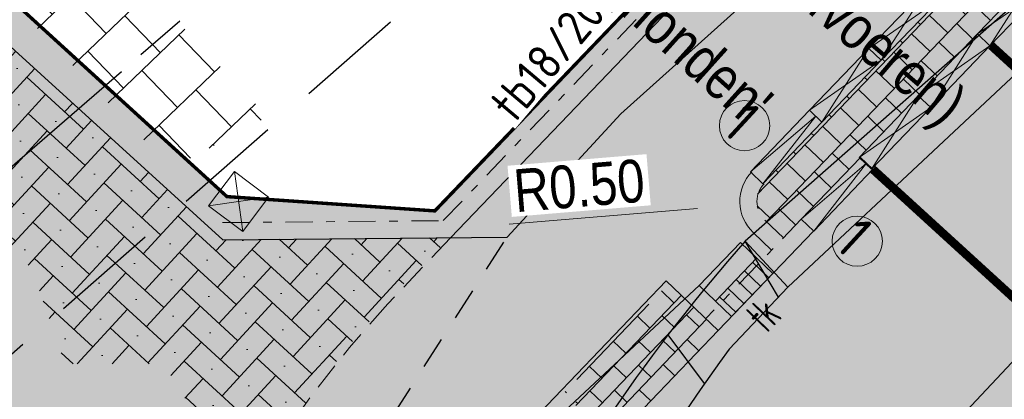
# Model space of a CAD drawing. Header units: metres. Extents: x 111546 to 149831, y 498798 to 507863.
# Tile 723 of 1056: x 111837.63 to 111849.13, y 501635.89 to 501640.32. Entities that reach past the tile are written whole.
import ezdxf
from ezdxf.enums import TextEntityAlignment as Align

# ---------------------------------------------------------------- set-up
doc = ezdxf.new("R2010")
doc.units = ezdxf.units.M
for name, pattern in [('ACAD_ISO09W100', [45, 24, -3, 6, -3, 6, -3]), ('DASHDOT', [25.399999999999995, 12.7, -6.349999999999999, 0, -6.349999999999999]), ('DASHDOT2', [12.699999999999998, 6.349999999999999, -3.174999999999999, 0, -3.174999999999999]), ('DASHED', [19.049999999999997, 12.7, -6.349999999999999]), ('JIS_02_0.7', [1.35, 0.75, -0.6]), ('VW-5050_STREEP', [1, 0.5, -0.5])]:
    doc.linetypes.add(name, pattern=pattern)
for name, color, linetype in [('0-bs-polderpijl', 3, 'Continuous'), ('2-bs-Streng gemengd', 252, 'ACAD_ISO09W100'), ('2-bs-Streng gemengd diameter', 252, 'Continuous'), ('2-bs-Streng overstort', 252, 'DASHED'), ('3-NW-HV-316010+318010-Afwerken zandbed voor wegfundering en menggranulaat-opp', 20, 'Continuous'), ('3-nw-markering 353050-N- 0.50-0.50 streep', 2, 'Continuous'), ('3-vw-band-irb 80x20', 13, 'Continuous'), ('3-vw-band-ob 10x20', 53, 'JIS_02_0.7'), ('3-vw-band-ob 6x20', 30, 'Continuous'), ('3-vw-band-trb-13-15x25', 230, 'Continuous'), ('3-vw-verkeersbord tekst', 3, 'JIS_02_0.7'), ('4-nw-boom tekst', 7, 'Continuous'), ('V02_KNTOPENVERH', 252, 'Continuous')]:
    doc.layers.add(name, color=color, linetype=linetype)
for name, color, linetype, lineweight in [('2-YY-kolkleiding HWA 125mm', 150, 'Continuous', 15), ('3-nw-arcering-trottoir', 2, 'Continuous', 15), ('3-nw-band-irb-BKK', 7, 'Continuous', 5), ('3-nw-band-trb18-20x20-achterkant-stelspecie', 103, 'DASHDOT2', 15), ('3-nw-band-trb18-20x20-voorkant-stelspecie', 103, 'Continuous', 15), ('3-nw-band-trb18-20x20-voorkant-stelspecie-bochtband-uitwendig', 7, 'Continuous', 13), ('3-nw-band-verloopband-mindervalideband-maaiveld', 7, 'Continuous', 13), ('3-nw-band-verloopband-overgangsband naar verlaagde band trb', 7, 'Continuous', 5), ('3-nw-kolk trottoir', 7, 'Continuous', 13), ('3-nw-maatvoering', 181, 'Continuous', 15), ('3-nw-mat-arcering', 7, 'Continuous', 5), ('3-nw-materiaalscheiding-', 7, 'DASHED', 13), ('3-nw-text-20-herinrichting', 7, 'Continuous', 15), ('3-vw-object-kunststof paal', 7, 'Continuous', 13), ('3-vw-verharding', 3, 'Continuous', 15), ('4-nw-boom 3e grootte', 7, 'Continuous', 35)]:
    doc.layers.add(name, color=color, linetype=linetype, lineweight=lineweight)
doc.layers.add('3-nw-menggranulaat', color=7, linetype='Continuous', lineweight=13, true_color=0xebebeb)
doc.styles.get("Standard").update_dxf_attribs({"font": 'isocp-ie.shx'})
doc.styles.add('veysel', font='isocp-ie.shx', dxfattribs={"height": 0.1})
doc.styles.add('Zaanstad', font='ARIALN.TTF')
doc.styles.add('Zaanstad 1-100 3.5mm', font='ARIALN.TTF', dxfattribs={"height": 0.35})
doc.dimstyles.new('1-250', dxfattribs={"dimscale": 0.25, "dimtxt": 2, "dimasz": 2, "dimexe": 1, "dimexo": 1, "dimgap": 0.5, "dimtad": 1, "dimzin": 0, "dimdsep": 46, "dimtxsty": 'Zaanstad', "dimcen": 0, "dimclrd": 256, "dimclre": 256, "dimclrt": 256, "dimadec": 0, "dimazin": 0, "dimtfac": 1, "dimtofl": 0, "dimtmove": 0, "dimatfit": 3, "dimfxl": 1, "dimtfill": 1, "dimtolj": 1, "dimtzin": 0, "dimlwd": -1, "dimlwe": -1, "dimarcsym": 0})

# ---------------------------------------------------------------- blocks, each defined once
blk = doc.blocks.new('3-eindverloopband 18-20')
at = {"ltscale": 0.02}
h = blk.add_hatch(color=253, dxfattribs=at)
h.dxf.hatch_style = 1
h.paths.add_polyline_path([(2.3282e-12, 0), (0.999999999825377, 0), (0.9999999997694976, -0.2000000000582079), (-5.82077e-11, -0.1999999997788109)])
blk.add_line((0.9999999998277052, -5.82079e-11), (-2.67756e-11, -0.0999999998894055))
at = {"flags": 128}
blk.add_lwpolyline([(0.9999999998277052, -5.82079e-11), (2.3282e-12, 0)], dxfattribs=at)
for points in [[(0.9999999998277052, -5.82079e-11), (0.9999999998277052, -0.2000000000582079), (-5.58795e-11, -0.1999999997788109), (2.3282e-12, 0)], [(-2.67756e-11, -0.0999999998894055), (0.9999999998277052, -0.2000000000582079)]]:
    blk.add_lwpolyline(points)
at = {"ltscale": 0.02}
blk.add_lwpolyline([(2.3282e-12, 0), (0.999999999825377, 0), (0.9999999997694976, -0.2000000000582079), (-5.82077e-11, -0.1999999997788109)], close=True, dxfattribs=at)
blk = doc.blocks.new('tgls')
at = {"linetype": 'Continuous'}
for p, q in [((-1.018416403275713, -0.6632204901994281), (-1.018416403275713, 0.5748946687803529)), ((-0.4184164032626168, -0.6680276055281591), (-0.4184164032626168, 0.5725587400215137)), ((0.1815835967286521, -0.6728347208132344), (0.1815835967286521, 0.5702228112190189)), ((0.7815835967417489, -0.6776418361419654), (0.7815835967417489, 0.567886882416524)), ((-1.018416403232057, 0.3292700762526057), (-1.551829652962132, 0.3292700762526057)), ((0.1815835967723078, 0.3292700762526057), (-0.4184164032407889, 0.3292700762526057)), ((1.217613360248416, 0.3292700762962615), (0.7815835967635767, 0.3292700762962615)), ((-1.618416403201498, 0.0292700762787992), (-1.635398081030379, 0.0292700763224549)), ((-1.618416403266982, -0.6584133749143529), (-1.618416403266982, 0.0902321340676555)), ((-0.418416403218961, 0.0292700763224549), (-1.018416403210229, 0.0292700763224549)), ((0.7815835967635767, 0.0292700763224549), (0.1815835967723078, 0.0292700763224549)), ((-1.018416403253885, -0.2707299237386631), (-1.618416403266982, -0.2707299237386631)), ((0.1815835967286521, -0.2707299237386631), (-0.4184164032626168, -0.2707299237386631)), ((1.381583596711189, -0.2707299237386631), (0.781583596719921, -0.2707299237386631)), ((1.381583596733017, -0.6824489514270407), (1.381583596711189, -0.2479234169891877)), ((-1.618416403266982, -0.5707299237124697), (-1.802534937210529, -0.5707299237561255)), ((-0.4184164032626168, -0.5707299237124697), (-1.018416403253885, -0.5707299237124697)), ((0.781583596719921, -0.5707299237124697), (0.1815835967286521, -0.5707299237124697)), ((1.473287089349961, -0.5707299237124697), (1.381583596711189, -0.5707299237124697))]:
    blk.add_line(p, q, dxfattribs=at)
blk = doc.blocks.new('3-PAAL KUNSTSTOF')
for p, q in [((-0.3000000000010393, 0.2250000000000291), (0.1999999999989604, -0.2749999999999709)), ((0.1999999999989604, 0.2250000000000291), (-0.3000000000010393, -0.2749999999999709))]:
    blk.add_line(p, q)
at = {"flags": 128}
blk.add_lwpolyline([(-0.3000000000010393, -0.2749999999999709), (0.1999999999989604, -0.2749999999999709), (0.1999999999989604, 0.2250000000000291), (-0.3000000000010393, 0.2250000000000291)], close=True, dxfattribs=at)
blk = doc.blocks.new('straatkolk_M')
at = {"linetype": 'Continuous'}
for p, q in [((-0.404, 0.475), (-0.569, -0.255)), ((0.569, 0.255), (-0.404, 0.475)), ((0.569, 0.255), (0.404, -0.475)), ((0.404, -0.475), (-0.569, -0.255))]:
    blk.add_line(p, q, dxfattribs=at)
blk = doc.blocks.new('*U420')
blk.add_line((0.2250000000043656, 0), (-0.2250000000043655, 0))
for points in [[(-0.2800000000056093, -0.2619452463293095), (-0.2799999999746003, 3.63445e-11)], [(-8.70271e-11, -0.2619452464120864), (0, 0)], [(-0.1400000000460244, -0.2619452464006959), (-0.1400000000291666, -3.16511e-11)], [(0.1399999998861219, -0.2619452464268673), (0.1399999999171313, -6.12133e-11)], [(0.2799999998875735, -0.2619452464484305), (0.2799999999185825, -8.27766e-11)], [(0.3491465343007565, -0.2619452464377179), (-0.3491465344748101, -0.2619452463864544)]]:
    blk.add_lwpolyline(points)
at = {"xscale": -0.7000000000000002, "yscale": 0.7000000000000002, "zscale": 0.7000000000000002, "rotation": 347.2593789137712}
blk.add_blockref('straatkolk_M', (-1.288936e-10, -0.2619452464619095), dxfattribs=at)
at = {"linetype": 'DASHDOT', "lineweight": 5, "width": 0.6650138}
blk.add_text('tk', height=0.3703017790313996, rotation=179.9745813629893, dxfattribs=at).set_placement((0.2141929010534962, 0.4381779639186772))
blk = doc.blocks.new('*D555')
at = {"layer": '3-nw-maatvoering', "ltscale": 0.02, "transparency": 16777216}
blk.add_line((111843.3486088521, 501637.9315461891), (111845.5469465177, 501638.1152838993), dxfattribs=at)
blk.add_solid([(111845.5400056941, 501638.1983276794), (111845.5538873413, 501638.0322401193), (111846.0452091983, 501638.1569288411)], dxfattribs=at)
at = {"layer": 'Defpoints', "color": 0, "ltscale": 0.02, "transparency": 16777216}
for p in [(111846.543471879, 501638.1985737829, -0.0004040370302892), (111846.0452091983, 501638.1569288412, -0.0004040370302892)]:
    blk.add_point(p, dxfattribs=at)
at = {"layer": '3-nw-maatvoering', "ltscale": 0.02, "transparency": 16777216, "insert": (111844.1669723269, 501638.3815577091), "char_height": 0.5, "attachment_point": 5, "rotation": 4.7776936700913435, "style": 'Zaanstad', "bg_fill": 3, "box_fill_scale": 1.1, "bg_fill_color": 9, "bg_fill_true_color": 13158600, "bg_fill_transparency": 0}
blk.add_mtext('\\A1;R0.50', dxfattribs=at)
blk = doc.blocks.new('mindervalide band-middenstuk')
at = {"ltscale": 0.02}
h = blk.add_hatch(color=253, dxfattribs=at)
h.dxf.hatch_style = 1
h.paths.add_polyline_path([(112034.8055914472, 501460.0118865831), (112034.8978900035, 501460.1893153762), (112035.7850339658, 501459.727822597), (112035.6927354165, 501459.5503938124)])
at = {"extrusion": (5.6326198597e-06, -1.48067508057e-05, 0.9999999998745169), "elevation": -6.793946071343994}
blk.add_lwpolyline([(112034.8978882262, 501460.1892697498), (112035.6927336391, 501459.5503481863), (112035.7850321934, 501459.7277769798), (112034.80558967, 501460.0118409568), (112034.8978882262, 501460.1892697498), (112035.7850321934, 501459.7277769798), (112035.692733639, 501459.5503481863), (112034.80558967, 501460.0118409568)], close=True, dxfattribs=at)
blk = doc.blocks.new('4-boom 3e grootte')
at = {"layer": '4-nw-boom tekst', "style": 'Zaanstad'}
blk.add_attdef('BOOMSOORT', text='', height=0.9, dxfattribs=at).set_placement((1.754421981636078, 0.5347794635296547), align=Align.BOTTOM_LEFT)

msp = doc.modelspace()

# ---------------------------------------------------------------- hatches: boundary and pattern name
at = {"layer": '3-nw-band-irb-BKK', "ltscale": 0.02}
h = msp.add_hatch(dxfattribs=at)
h.set_pattern_fill('AR-B816', color=256, scale=0.001)
h.set_pattern_definition([(46.29084643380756, (111844.1440093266, 501636.1248624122), (-0.1468844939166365, 0.1404107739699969), []), (136.2908464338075, (111844.1440093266, 501636.1248624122), (-0.2872952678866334, -0.0064737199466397), [0.2032, -0.2032])])
h.paths.add_polyline_path([(111845.2131366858, 501637.2445852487), (111845.7906058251, 501636.690931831), (111844.7433028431, 501635.5940661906), (111844.4382259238, 501635.4748387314), (111844.3156952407, 501635.7520121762), (111844.1189564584, 501635.6722740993), (111844.1331839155, 501635.9265911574), (111843.9965299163, 501635.9704036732), (111844.7422947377, 501636.7514611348), (111845.2141501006, 501637.2436136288)])
at = {"layer": '3-nw-mat-arcering'}
h = msp.add_hatch(dxfattribs=at)
h.set_pattern_fill('AVH-SBS_KF_ELLEBOOG_01', color=256, scale=2.999999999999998, style=0, pattern_type=2)
h.set_pattern_definition([(317.4143730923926, (420080.4175237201, 286215.1079962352), (-0.0178726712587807, 0.4238874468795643), [0.8999999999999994, -0.2999999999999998]), (47.41437309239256, (420080.8592838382, 286214.7019814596), (-0.0178726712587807, 0.4238874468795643), [0.8999999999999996, -0.2999999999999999]), (317.4143730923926, (420080.739907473, 286215.0154288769), (-0.0178726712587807, 0.4238874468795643), [0, -1.199999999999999]), (317.4143730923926, (420081.1727312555, 286214.8213578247), (-0.0178726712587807, 0.4238874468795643), [0, -1.199999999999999])])
edge = h.paths.add_edge_path()
edge.add_line((111842.6659992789, 501637.7750397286), (111840.004, 501637.751))
edge.add_line((111840.004, 501637.751), (111837.2673295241, 501640.2383135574))
edge.add_line((111837.2673295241, 501640.2383135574), (111836.4041816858, 501639.2886338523))
edge.add_line((111836.4041816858, 501639.2886338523), (111836.2421379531, 501637.9607827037))
edge.add_line((111836.2421379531, 501637.9607827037), (111837.7612655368, 501637.4423750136))
edge.add_line((111837.7612655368, 501637.4423750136), (111838.1630277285, 501636.3017202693))
edge.add_line((111838.1630277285, 501636.3017202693), (111839.3151232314, 501636.3017202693))
edge.add_line((111839.3151232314, 501636.3017202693), (111839.7751426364, 501635.5515580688))
edge.add_line((111839.7751426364, 501635.5515580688), (111840.2723553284, 501635.5476295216))
edge.add_line((111840.2723553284, 501635.5476295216), (111840.3100474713, 501635.2716980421))
edge.add_line((111840.3100474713, 501635.2716980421), (111840.5013966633, 501635.149482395))
edge.add_line((111840.5013966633, 501635.149482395), (111840.7232051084, 501635.4851978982))
edge.add_arc((111851.2117943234, 501628.5553491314), 12.57112992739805, 132.827649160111, 146.5471163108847, ccw=False)
at = {"layer": '3-nw-menggranulaat', "ltscale": 2}
h = msp.add_hatch(color=256, dxfattribs=at)
h.dxf.hatch_style = 1
edge = h.paths.add_edge_path()
edge.add_line((111875.7809693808, 501664.6491483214), (111875.2341457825, 501663.9987229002))
edge.add_arc((111839.2457629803, 501695.2294578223), 47.65000000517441, 318.17829089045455, 319.04854045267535, ccw=False)
edge.add_arc((111853.4893821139, 501681.6377043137), 27.97925523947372, 286.9001013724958, 319.4706319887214, ccw=False)
edge.add_arc((111867.1872818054, 501637.4767559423), 18.258525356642, 107.7429125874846, 136.7706545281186)
edge.add_line((111853.8837929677, 501649.9823919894), (111853.5903557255, 501649.6895084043))
edge.add_arc((111855.5844307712, 501647.6532950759), 2.85000000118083, 134.4009714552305, 136.2469093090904)
edge.add_line((111853.5257997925, 501649.6242183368), (111842.4814810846, 501638.0884183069))
edge.add_line((111842.4814810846, 501638.0884183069), (111840.0536742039, 501638.2554223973))
edge.add_line((111840.0536742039, 501638.2554223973), (111837.5676458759, 501640.5268532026))
edge.add_line((111837.5676458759, 501640.5268532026), (111832.0582523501, 501634.4969497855))
edge.add_line((111832.0582523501, 501634.4969497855), (111835.8976771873, 501630.9889495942))
edge.add_arc((111831.6299825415, 501626.3180567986), 6.32696270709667, -42.730719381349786, 47.58272387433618, ccw=False)
edge.add_line((111836.277458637, 501622.0248734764), (111833.2925463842, 501618.7579562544))
edge.add_line((111833.2925463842, 501618.7579562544), (111839.0538487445, 501613.4939777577))
edge.add_line((111839.0538487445, 501613.4939777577), (111840.0885562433, 501614.6263980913))
edge.add_line((111840.0885562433, 501614.6263980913), (111845.1795880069, 501616.3436427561))
edge.add_line((111845.1795880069, 501616.3436427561), (111852.7476853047, 501609.97252901))
edge.add_line((111852.7476853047, 501609.97252901), (111865.2414310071, 501599.5799780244))
edge.add_line((111865.2414310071, 501599.5799780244), (111872.8818684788, 501593.1446020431))
edge.add_line((111872.8818684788, 501593.1446020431), (111874.8063719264, 501591.5236342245))
edge.add_line((111874.8063719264, 501591.5236342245), (111876.4228009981, 501593.4107213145))
edge.add_line((111876.4228009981, 501593.4107213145), (111875.6752848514, 501594.0913510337))
edge.add_line((111875.6752848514, 501594.0913510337), (111869.9689531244, 501598.9726974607))
edge.add_line((111869.9689531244, 501598.9726974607), (111864.8433733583, 501603.2713772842))
edge.add_line((111864.8433733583, 501603.2713772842), (111860.9971111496, 501606.4897089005))
edge.add_line((111860.9971111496, 501606.4897089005), (111861.3306275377, 501606.8681350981))
edge.add_line((111861.3306275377, 501606.8681350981), (111868.0739174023, 501614.0875872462))
edge.add_line((111868.0739174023, 501614.0875872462), (111862.0989514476, 501620.8771219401))
edge.add_line((111862.0989514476, 501620.8771219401), (111861.8106445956, 501621.2173136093))
edge.add_arc((111862.0758680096, 501621.4420860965), 0.347658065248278, 132.9124020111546, 220.2807283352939, ccw=False)
edge.add_line((111861.8391547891, 501621.6967093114), (111862.9078752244, 501622.6450406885))
edge.add_arc((111863.0454806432, 501622.4899664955), 0.2073240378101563, 45.33474455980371, 131.5843160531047, ccw=False)
edge.add_line((111863.1912218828, 501622.6374207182), (111866.9465369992, 501618.2306349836))
edge.add_line((111866.9465369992, 501618.2306349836), (111868.7896887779, 501619.8645463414))
edge.add_line((111868.7896887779, 501619.8645463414), (111866.3021490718, 501622.8261931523))
edge.add_arc((111876.0472103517, 501631.0112430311), 12.72640015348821, 179.8633174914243, 220.0274959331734, ccw=False)
edge.add_arc((111882.72633939, 501630.9953095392), 19.40554819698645, 158.9195997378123, 179.8633174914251, ccw=False)
edge.add_arc((111871.674743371, 501635.3332584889), 7.533649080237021, 147.1996994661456, 159.4719578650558, ccw=False)
edge.add_line((111865.3422309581, 501639.414331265), (111865.5814168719, 501639.7448641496))
edge.add_line((111865.5814168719, 501639.7448641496), (111881.7701458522, 501659.8192557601))
edge.add_line((111881.7701458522, 501659.8192557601), (111875.7809693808, 501664.6491483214))

# ---------------------------------------------------------------- linework, layer by layer
at = {"layer": '0-bs-polderpijl', "color": 52, "linetype": 'Continuous'}
msp.add_lwpolyline([(111850.014, 501637.163), (111794.783, 501578.349), (111625.599, 501718.444), (111596.016, 501736.8489999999), (111566.07, 501771.5729999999), (111560.835, 501792.354)], dxfattribs=at)
at = {"layer": '2-bs-Streng gemengd', "ltscale": 0.1, "flags": 128}
msp.add_lwpolyline([(111830.204, 501632.258), (111848.019, 501647.682)], dxfattribs=at)
at = {"layer": '2-bs-Streng overstort', "ltscale": 0.1, "flags": 128}
msp.add_lwpolyline([(111849.124, 501646.576), (111814.575, 501616.2640000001)], dxfattribs=at)
at = {"layer": '2-YY-kolkleiding HWA 125mm', "ltscale": 0.06}
msp.add_lwpolyline([(111845.5685250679, 501637.216298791), (111842.6021570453, 501634.4464822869), (111834.4449151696, 501630.3080485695)], dxfattribs=at)
at = {"layer": '3-nw-band-irb-BKK', "ltscale": 0.02}
for points in [[(111845.1830687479, 501637.2710169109), (111843.6196269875, 501635.6335866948, 0.4338610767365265), (111844.5123494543, 501619.826714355), (111847.1954434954, 501617.5865393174)], [(111845.7906058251, 501636.6909318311), (111844.2271640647, 501635.0535016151, 0.4338610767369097), (111845.0507087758, 501620.4715160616), (111847.7338028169, 501618.2313410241)]]:
    msp.add_lwpolyline(points, format="xyb", dxfattribs=at)
at = {"layer": '3-nw-band-irb-BKK', "ltscale": 0.05}
msp.add_lwpolyline([(111845.1830687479, 501637.2710169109), (111845.7894063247, 501636.6896856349)], dxfattribs=at)
at = {"layer": '3-nw-band-irb-BKK', "ltscale": 0.02}
msp.add_lwpolyline([(111845.2119990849, 501637.2433938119), (111845.2131366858, 501637.2445852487)], dxfattribs=at)
at = {"layer": '3-nw-band-trb18-20x20-achterkant-stelspecie', "ltscale": 0.05}
for points in [[(111840.0021939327, 501637.9509918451), (111842.5798583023, 501637.9742699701), (111847.3818806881, 501642.9899863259)], [(111846.760464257, 501637.991504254), (111845.6473764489, 501636.8305363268)]]:
    msp.add_lwpolyline(points, dxfattribs=at)
at = {"layer": '3-nw-band-trb18-20x20-achterkant-stelspecie', "ltscale": 0.05, "elevation": -0.0004040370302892}
msp.add_lwpolyline([(111846.3365259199, 501637.9813782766), (111846.3360062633, 501637.9818757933, -0.4142135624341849), (111846.3267738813, 501638.4060393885)], format="xyb", dxfattribs=at)
msp.add_lwpolyline([(111846.1982155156, 501637.8369129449), (111846.4140926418, 501637.6302332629)], dxfattribs=at)
at = {"layer": '3-nw-band-trb18-20x20-voorkant-stelspecie'}
for points in [[(111840.0039999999, 501637.751), (111842.6659992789, 501637.7750397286), (111847.5263131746, 501642.8516416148)], [(111846.9048312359, 501637.8530911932), (111845.791743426, 501636.692123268)]]:
    msp.add_lwpolyline(points, dxfattribs=at)
at = {"layer": '3-nw-band-trb18-20x20-voorkant-stelspecie', "elevation": -0.0004040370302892}
msp.add_lwpolyline([(111846.3365259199, 501637.9813782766), (111846.5523586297, 501637.7744468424)], dxfattribs=at)
at = {"layer": '3-nw-band-trb18-20x20-voorkant-stelspecie-bochtband-uitwendig', "elevation": -0.0004040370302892}
msp.add_lwpolyline([(111846.1982155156, 501637.8369129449), (111846.1976958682, 501637.8374104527, -0.4142135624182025), (111846.1823085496, 501638.5443497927)], format="xyb", dxfattribs=at)
at = {"layer": '3-nw-band-verloopband-overgangsband naar verlaagde band trb'}
msp.add_circle((111847.413714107, 501637.734426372, -0.0003978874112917), 0.2937305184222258, dxfattribs=at)
at = {"layer": '3-NW-HV-316010+318010-Afwerken zandbed voor wegfundering en menggranulaat-opp', "ltscale": 0.02}
msp.add_lwpolyline([(111866.359871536, 501622.8676495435, 0.04, 0.04, -0.1853071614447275), (111863.3208464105, 501631.0416025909, 0.04, 0.04, -0.0916394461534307), (111864.6194759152, 501637.9750513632, 0.04, 0.04, -0.0535990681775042), (111865.3422309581, 501639.4143312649, 0.04, 0.04, 0), (111865.5814168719, 501639.7448641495, 0.04, 0.04, 0), (111881.7701458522, 501659.8192557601, 0, 0, 0), (111875.7809693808, 501664.6491483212, 0.04, 0.04, 0), (111875.2341457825, 501663.9987229, 0.04, 0.04, -0.0037971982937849), (111874.7556579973, 501663.4557287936, 0.04, 0.04, -0.143080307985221), (111861.6230603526, 501654.8667872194, 0.04, 0.04, 0.1273390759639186), (111853.8837929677, 501649.9823919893, 0.04, 0.04, 0), (111853.5903557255, 501649.6895084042, 0.04, 0.04, 0.0080545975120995), (111853.5257997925, 501649.6242183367, 0.04, 0.04, 0), (111842.4814810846, 501638.0884183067, 0.04, 0.04, 0), (111840.0536742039, 501638.2554223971, 0.04, 0.04, 0), (111837.5676458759, 501640.5268532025, 0.04, 0.04, 0), (111832.0582523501, 501634.4969497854, 0.04, 0.04, 0), (111835.8976771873, 501630.988949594, 0.04, 0.04, -0.4158167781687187), (111836.277458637, 501622.0248734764, 0.04, 0.04, 0)], format="xyseb", dxfattribs=at)
at = {"layer": '3-nw-markering 353050-N- 0.50-0.50 streep', "linetype": 'VW-5050_STREEP', "const_width": 0.1, "flags": 128}
for points in [[(111858.3036321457, 501631.4976038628), (111848.9770572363, 501640.0224941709)], [(111857.810439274, 501629.2388095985), (111847.5944498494, 501638.5766629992)]]:
    msp.add_lwpolyline(points, dxfattribs=at)
at = {"layer": '3-nw-materiaalscheiding-', "ltscale": 0.025}
msp.add_lwpolyline([(111842.6659992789, 501637.7750397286), (111841.9337233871, 501637.0007459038)], dxfattribs=at)
msp.add_lwpolyline([(111841.9337233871, 501637.0007459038, 0.4379287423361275), (111843.4030602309, 501617.9404586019, 0.4379287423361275)], format="xyb", dxfattribs=at)
at = {"layer": '3-vw-band-irb 80x20', "ltscale": 0.03}
for q in [(111846.105, 501637.733), (111845.92, 501636.472)]:
    msp.add_line((111846.604, 501637.198), q, dxfattribs=at)
at = {"layer": '3-vw-band-irb 80x20', "ltscale": 0.01}
for points in [[(111846.4933361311, 501637.0805409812), (111846.1050000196, 501637.732999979)], [(111845.6316668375, 501636.0702008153), (111845.2051605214, 501636.6411412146)]]:
    msp.add_lwpolyline(points, dxfattribs=at)
at = {"layer": '3-vw-band-irb 80x20', "ltscale": 0.03}
for centre, radius, start, end in [((111861.440228, 501624.177971), 20.4672428, 138.5260706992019, 166.5660737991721), ((111864.671421, 501622.711527), 23.2586845, 143.7274276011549, 159.0176624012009)]:
    msp.add_arc(centre, radius, start, end, dxfattribs=at)
at = {"layer": '3-vw-band-ob 10x20', "ltscale": 0.5}
msp.add_lwpolyline([(111841.993, 501635.701), (111843.326, 501637.781)], dxfattribs=at)
at = {"layer": '3-vw-band-ob 6x20', "ltscale": 0.05}
msp.add_lwpolyline([(111840.0039999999, 501637.7510000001), (111843.326, 501637.781)], dxfattribs=at)
at = {"layer": '3-vw-band-trb-13-15x25', "ltscale": 0.1}
for points in [[(111843.326, 501637.781), (111844.652, 501639.222), (111859.405, 501652.467), (111869.1899712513, 501657.6792470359)], [(111857.997, 501648.4120000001), (111849.823, 501641.013), (111846.105, 501637.733)], [(111846.604, 501637.198), (111850.366, 501640.7220000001), (111858.412, 501647.9620000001)]]:
    msp.add_lwpolyline(points, dxfattribs=at)
at = {"layer": 'V02_KNTOPENVERH'}
msp.add_lwpolyline([(111837.2673335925, 501640.2383180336), (111840.0039999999, 501637.7510000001)], dxfattribs=at)

# ---------------------------------------------------------------- block references
at = {"layer": '3-nw-band-verloopband-mindervalideband-maaiveld', "ltscale": 0.02, "extrusion": (-1.61909999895e-05, -5.10407200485e-05, 0.9999999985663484), "rotation": 253.7166360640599}
for p in [(-338082.0908087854, 749784.9799432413, -27.41524204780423), (-338083.3604618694, 749784.8104384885, -27.41527273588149), (-338082.7825341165, 749784.257782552, -27.41525387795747), (-338084.052187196, 749784.0882777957, -27.41528456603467), (-338083.474259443, 749783.5356218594, -27.41526570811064)]:
    msp.add_blockref('mindervalide band-middenstuk', p, dxfattribs=at)
at = {"layer": '3-nw-band-verloopband-overgangsband naar verlaagde band trb'}
for p, rotation in [((111847.0021043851, 501639.127051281, -0.0004040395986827), 226.2331607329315), ((111847.5953151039, 501638.5764394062, -0.0008080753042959), 226.3763187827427)]:
    msp.add_blockref('3-eindverloopband 18-20', p, dxfattribs=dict(at, rotation=rotation))
at = {"layer": '3-nw-kolk trottoir', "ltscale": 0.05, "rotation": 226.2061811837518}
msp.add_blockref('*U420', (111846.188306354, 501637.1057445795), dxfattribs=at)
at = {"layer": '3-vw-object-kunststof paal', "rotation": 53.06021713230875}
msp.add_blockref('3-PAAL KUNSTSTOF', (111840.1995642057, 501638.2531875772), dxfattribs=at)
at = {"layer": '3-vw-verharding', "rotation": 133.8414269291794}
msp.add_blockref('tgls', (111838.7913259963, 501640.0520890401), dxfattribs=at)

# ---------------------------------------------------------------- texts
at = {"layer": '2-bs-Streng gemengd diameter', "oblique": 15}
msp.add_text('BT800', height=0.65, rotation=40.88559722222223, dxfattribs=at).set_placement((111835.991293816, 501637.1006153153), align=Align.BOTTOM_LEFT)
at = {"layer": '3-nw-band-verloopband-overgangsband naar verlaagde band trb', "style": 'veysel'}
msp.add_text('1', height=0.5000000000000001, rotation=317.4143730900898, dxfattribs=at).set_placement((111847.1282835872, 501637.6798830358))
at = {"layer": '3-vw-verkeersbord tekst', "char_height": 0.5, "attachment_point": 7, "line_spacing_factor": 0.63, "style": 'Zaanstad 1-100 3.5mm'}
for s, width, gutter_width, insert, rotation in [("\\pxi-16,l16,sm1;bord 'verboden voor honden'\\P- (afvoeren)", 21.66917270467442, 4.499999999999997, (111840.074914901, 501643.1684834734), 318.110646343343), ('\\A1;SB-enkel (afvoeren)', 10.14724786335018, 4.499999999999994, (111844.4423080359, 501642.25516451), 319.44530898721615)]:
    msp.add_mtext_dynamic_manual_height_columns(s, width=width, gutter_width=gutter_width, heights=[0], dxfattribs=dict(at, insert=insert, rotation=rotation))

# ---------------------------------------------------------------- next in the draw order: texts
at = {"layer": '3-nw-text-20-herinrichting', "color": 0, "insert": (111843.4375953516, 501639.0855236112), "char_height": 0.4083191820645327, "attachment_point": 7, "rotation": 49.81284119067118, "style": 'veysel', "bg_fill": 3, "box_fill_scale": 1.1, "bg_fill_color": 9, "bg_fill_true_color": 13158600, "bg_fill_transparency": 0}
msp.add_mtext('\\A1;{\\C256;tb18/20;s}', dxfattribs=at)

# ---------------------------------------------------------------- next in the draw order: dimensions: what is measured, and where the dimension line sits
at = {"layer": '3-nw-maatvoering', "ltscale": 0.02}
dim = msp.add_radius_dim(center=(111846.543471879, 501638.1985737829, -0.0004040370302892), mpoint=(111846.0452091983, 501638.1569288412, -0.0004040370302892), dimstyle='1-250', dxfattribs=at)
dim.commit()
dim.dimension.update_dxf_attribs({"geometry": '*D555', "text_midpoint": (111844.1986463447, 501638.0025925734)})

# ---------------------------------------------------------------- next in the draw order: hatches: boundary and pattern name
at = {"layer": '3-nw-arcering-trottoir'}
h = msp.add_hatch(dxfattribs=at)
h.set_pattern_fill('AVH-TEGEL_300X300_HALFST', color=256, angle=90, style=0, pattern_type=2)
h.set_pattern_definition([(136.204329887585, (-165433.4721233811, 927669.7354265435), (-0.320357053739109, 0.0993547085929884), [0.3, -0.3]), (226.204329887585, (-165433.4721233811, 927669.7354265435), (0.2165437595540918, -0.2076265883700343), [])])
h.paths.add_polyline_path([(111850.4607338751, 501642.7378577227), (111850.8942294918, 501642.3235468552), (111852.2776114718, 501643.7681977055), (111851.8441845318, 501644.1821791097)])
edge = h.paths.add_edge_path()
edge.add_line((111849.2155773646, 501641.4403415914), (111849.6496604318, 501641.0261292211))
edge.add_line((111849.6496604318, 501641.0261292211), (111846.5523586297, 501637.7744468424))
edge.add_line((111846.5523586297, 501637.7744468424), (111846.3365259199, 501637.9813782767))
edge.add_arc((111846.5531448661, 501638.2073152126), 0.3130036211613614, 140.8595208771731, 226.206181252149, ccw=False)
edge.add_line((111846.3103790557, 501638.4048905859), (111849.2110242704, 501641.4446862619))
edge.add_line((111849.2110242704, 501641.4446862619), (111849.2155773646, 501641.4403415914))

# ---------------------------------------------------------------- next in the draw order: linework, layer by layer
at = {"layer": '3-nw-band-verloopband-overgangsband naar verlaagde band trb'}
msp.add_circle((111846.0979035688, 501639.0847841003, -0.0003978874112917), 0.2937305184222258, dxfattribs=at)

# ---------------------------------------------------------------- next in the draw order: block references
at = {"layer": '4-nw-boom 3e grootte', "lineweight": -3}
ref = msp.add_blockref('4-boom 3e grootte', (111841.106296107, 501653.8215612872), dxfattribs=dict(at, rotation=317.4143730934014))
ref.add_attrib('BOOMSOORT', '3e orde Schijnbeuk; Nothofagus antartica', dxfattribs={"layer": '4-nw-boom tekst', "height": 0.9, "rotation": 317.414373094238, "style": 'Zaanstad'}).set_placement((111838.0949480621, 501652.6564893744), align=Align.BOTTOM_LEFT)

# ---------------------------------------------------------------- next in the draw order: texts
at = {"layer": '3-nw-band-verloopband-overgangsband naar verlaagde band trb', "style": 'veysel'}
msp.add_text('1', height=0.5000000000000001, rotation=317.4143730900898, dxfattribs=at).set_placement((111845.812473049, 501639.0302407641))

doc.saveas('drawing.dxf')
